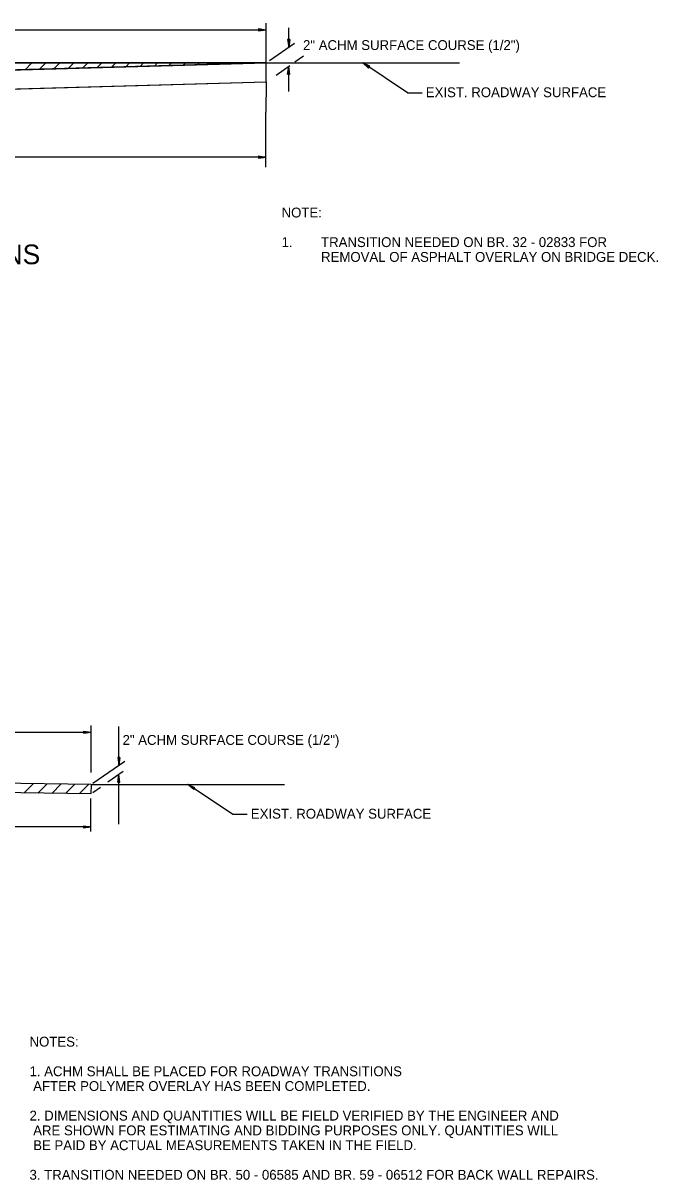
# Model space of a CAD drawing. Extents: x 1929624 to 1935547, y 596315 to 605721.
# Drawn here: x 1933234 to 1933620, y 602318 to 603022 of the extents above; entities that cross this region are included whole.
import ezdxf

# ---------------------------------------------------------------- set-up
doc = ezdxf.new("R2010")
doc.units = 0
doc.layers.add('Default', color=7, linetype='Continuous')
doc.layers.add('R_Annotation', color=7, linetype='Continuous')

msp = doc.modelspace()

# ---------------------------------------------------------------- linework, layer by layer
at = {"layer": 'Default'}
for p, q in [((1933382, 602997.33), (1933382, 603021.54)), ((1933395.77, 603006.87), (1933395.77, 603018.64)), ((1932970.44, 603017.55), (1933382, 603017.55)), ((1933377.33, 603018.22), (1933382, 603017.55)), ((1933377.33, 603018.22), (1933377.33, 603016.89)), ((1933377.33, 603018), (1933380.45, 603017.55)), ((1933377.33, 603018), (1933381.1, 603017.55)), ((1933377.33, 603017.78), (1933378.88, 603017.55)), ((1933377.33, 603017.78), (1933379.56, 603017.55)), ((1933377.33, 603016.89), (1933382, 603017.55)), ((1933377.33, 603017.34), (1933378.88, 603017.55)), ((1933377.33, 603017.11), (1933380.45, 603017.55)), ((1933377.33, 603016.89), (1933381.1, 603017.55)), ((1933377.33, 603017.11), (1933379.56, 603017.55)), ((1933377.33, 603017.34), (1933378, 603017.55)), ((1933377.33, 603017.55), (1933378, 603017.55)), ((1933395.11, 603011.53), (1933395.77, 603006.87)), ((1933396.44, 603011.53), (1933395.11, 603011.53)), ((1933395.33, 603011.53), (1933395.77, 603008.43)), ((1933395.33, 603011.53), (1933395.77, 603007.76)), ((1933395.54, 603011.53), (1933395.77, 603009.99)), ((1933395.54, 603011.53), (1933395.77, 603009.32)), ((1933396.44, 603011.53), (1933395.77, 603006.87)), ((1933395.99, 603011.53), (1933395.77, 603009.99)), ((1933396.22, 603011.53), (1933395.77, 603008.43)), ((1933396.44, 603011.53), (1933395.77, 603007.76)), ((1933396.22, 603011.53), (1933395.77, 603009.32)), ((1933395.77, 603011.53), (1933395.77, 603010.87)), ((1933395.99, 603011.53), (1933395.77, 603010.87)), ((1933384.09, 602998.78), (1933399.32, 603009.32)), ((1933399.5, 602997.91), (1933404.75, 603001.61)), ((1932924.88, 602997.33), (1933382, 602997.33)), ((1932970.44, 602985.8), (1933382, 602997.33)), ((1933382, 602985.8), (1933382, 602997.33)), ((1933382, 602997.33), (1933499.71, 602997.33)), ((1933388.16, 602989.91), (1933396.46, 602995.76)), ((1933395.12, 602990.47), (1933395.77, 602995.13)), ((1933395.12, 602990.47), (1933396.44, 602990.47)), ((1933395.34, 602990.47), (1933395.77, 602994.47)), ((1933395.34, 602990.47), (1933395.77, 602993.57)), ((1933395.55, 602990.47), (1933395.77, 602992.91)), ((1933395.55, 602990.47), (1933395.77, 602992.01)), ((1933395.77, 602980.03), (1933395.77, 602995.13)), ((1933396.44, 602990.47), (1933395.77, 602995.13)), ((1933396.44, 602990.47), (1933395.77, 602994.47)), ((1933396.23, 602990.47), (1933395.77, 602993.57)), ((1933396.23, 602990.47), (1933395.77, 602992.91)), ((1933396, 602990.47), (1933395.77, 602992.01)), ((1933396, 602990.47), (1933395.77, 602991.36)), ((1933395.77, 602990.47), (1933395.77, 602991.36)), ((1933468.06, 602979.22), (1933440.86, 602997.33)), ((1933444.39, 602994.13), (1933440.86, 602997.33)), ((1933445.13, 602995.34), (1933440.86, 602997.33)), ((1933444.31, 602994.35), (1933441.5, 602996.87)), ((1933444.92, 602995.26), (1933441.5, 602996.87)), ((1933445, 602995.06), (1933442.15, 602996.39)), ((1933444.31, 602994.35), (1933442.15, 602996.39)), ((1933444.52, 602994.42), (1933442.8, 602995.91)), ((1933444.78, 602994.98), (1933442.8, 602995.91)), ((1933444.78, 602994.98), (1933443.36, 602995.65)), ((1933444.52, 602994.42), (1933443.36, 602995.65)), ((1933444.65, 602994.7), (1933444.01, 602995.18)), ((1933444.65, 602994.7), (1933444.01, 602995.18)), ((1933444.39, 602994.13), (1933445.13, 602995.34)), ((1932970.45, 602974.25), (1933382, 602985.8)), ((1933382, 602985.8), (1933381.77, 602967.47)), ((1933468.06, 602979.22), (1933476.84, 602979.22)), ((1933381.77, 602933.98), (1933381.77, 602967.47)), ((1933381.77, 602940.05), (1932970.44, 602940.05)), ((1933377.33, 602940.7), (1933381.77, 602940.05)), ((1933377.33, 602940.7), (1933381.1, 602940.05)), ((1933377.33, 602940.7), (1933377.33, 602939.37)), ((1933377.33, 602940.5), (1933380.22, 602940.05)), ((1933377.33, 602940.5), (1933379.56, 602940.05)), ((1933377.33, 602940.25), (1933378.67, 602940.05)), ((1933377.33, 602940.25), (1933378, 602940.05)), ((1933377.33, 602939.37), (1933381.77, 602940.05)), ((1933377.33, 602939.82), (1933378.67, 602940.05)), ((1933377.33, 602939.6), (1933380.22, 602940.05)), ((1933377.33, 602939.6), (1933381.1, 602940.05)), ((1933377.33, 602939.82), (1933379.56, 602940.05)), ((1933377.33, 602940.05), (1933378, 602940.05)), ((1932864.04, 602590.07), (1933275.6, 602590.07)), ((1933270.92, 602590.73), (1933275.6, 602590.07)), ((1933270.92, 602590.73), (1933270.92, 602589.41)), ((1933270.92, 602590.52), (1933274.04, 602590.07)), ((1933270.92, 602590.52), (1933274.69, 602590.07)), ((1933270.92, 602590.29), (1933272.48, 602590.07)), ((1933270.92, 602590.29), (1933273.16, 602590.07)), ((1933270.92, 602589.41), (1933275.6, 602590.07)), ((1933270.92, 602589.85), (1933272.48, 602590.07)), ((1933270.92, 602589.63), (1933274.04, 602590.07)), ((1933270.92, 602589.41), (1933274.69, 602590.07)), ((1933270.92, 602589.63), (1933273.16, 602590.07)), ((1933270.92, 602589.85), (1933271.6, 602590.07)), ((1933270.92, 602590.07), (1933271.6, 602590.07)), ((1933275.6, 602565.64), (1933275.6, 602594.06)), ((1933292.47, 602570.07), (1933292.47, 602593.61)), ((1933276.59, 602559), (1933296.02, 602572.52)), ((1933291.81, 602574.74), (1933292.47, 602570.07)), ((1933293.14, 602574.74), (1933291.81, 602574.74)), ((1933292.03, 602574.74), (1933292.47, 602571.63)), ((1933292.03, 602574.74), (1933292.47, 602570.97)), ((1933292.24, 602574.74), (1933292.47, 602573.19)), ((1933292.24, 602574.74), (1933292.47, 602572.52)), ((1933293.14, 602574.74), (1933292.47, 602570.07)), ((1933292.69, 602574.74), (1933292.47, 602573.19)), ((1933292.92, 602574.74), (1933292.47, 602571.63)), ((1933293.14, 602574.74), (1933292.47, 602570.97)), ((1933292.92, 602574.74), (1933292.47, 602572.52)), ((1933292.47, 602574.74), (1933292.47, 602574.07)), ((1933292.69, 602574.74), (1933292.47, 602574.07)), ((1933275.6, 602558.31), (1932864.04, 602564.08)), ((1933285.85, 602559.83), (1933295.14, 602566.3)), ((1933291.81, 602559.64), (1933292.47, 602564.31)), ((1933292.03, 602559.64), (1933292.47, 602563.64)), ((1933292.03, 602559.64), (1933292.47, 602562.75)), ((1933292.24, 602559.64), (1933292.47, 602562.08)), ((1933292.24, 602559.64), (1933292.47, 602561.19)), ((1933293.14, 602559.64), (1933292.47, 602564.31)), ((1933292.47, 602558.51), (1933292.47, 602564.31)), ((1933293.14, 602559.64), (1933292.47, 602563.64)), ((1933292.92, 602559.64), (1933292.47, 602562.75)), ((1933292.92, 602559.64), (1933292.47, 602562.08)), ((1933292.69, 602559.64), (1933292.47, 602561.19)), ((1933275.37, 602552.53), (1932864.04, 602558.31)), ((1933234.89, 602553.1), (1933240.6, 602558.81)), ((1933243.26, 602552.98), (1933248.97, 602558.69)), ((1933251.63, 602552.86), (1933257.34, 602558.57)), ((1933260, 602552.74), (1933265.7, 602558.45)), ((1933268.36, 602552.63), (1933274.07, 602558.34)), ((1933275.6, 602558.31), (1933275.37, 602552.53)), ((1933275.6, 602558.31), (1933393.31, 602558.31)), ((1933276.56, 602553.36), (1933281.38, 602556.72)), ((1933291.81, 602559.64), (1933293.14, 602559.64)), ((1933292.69, 602559.64), (1933292.47, 602560.54)), ((1933292.47, 602559.64), (1933292.47, 602560.54)), ((1933292.47, 602534.1), (1933292.47, 602557.88)), ((1933361.66, 602540.2), (1933334.45, 602558.31)), ((1933337.99, 602555.12), (1933334.45, 602558.31)), ((1933338.72, 602556.32), (1933334.45, 602558.31)), ((1933337.91, 602555.33), (1933335.1, 602557.85)), ((1933338.52, 602556.24), (1933335.1, 602557.85)), ((1933338.59, 602556.04), (1933335.75, 602557.38)), ((1933337.91, 602555.33), (1933335.75, 602557.38)), ((1933338.11, 602555.4), (1933336.4, 602556.89)), ((1933338.38, 602555.96), (1933336.4, 602556.89)), ((1933338.38, 602555.96), (1933336.95, 602556.63)), ((1933338.11, 602555.4), (1933336.95, 602556.63)), ((1933338.24, 602555.68), (1933337.61, 602556.16)), ((1933338.24, 602555.68), (1933337.61, 602556.16)), ((1933337.99, 602555.12), (1933338.72, 602556.32)), ((1933275.37, 602529.65), (1933275.37, 602549.64)), ((1933361.66, 602540.2), (1933370.43, 602540.2)), ((1933270.92, 602533.21), (1933275.37, 602532.55)), ((1933270.92, 602533.21), (1933274.69, 602532.55)), ((1933270.92, 602533.21), (1933270.92, 602531.88)), ((1933270.92, 602533), (1933273.81, 602532.55)), ((1933270.92, 602533), (1933273.16, 602532.55)), ((1933275.37, 602532.55), (1932864.04, 602532.55)), ((1933270.92, 602532.76), (1933272.27, 602532.55)), ((1933270.92, 602532.76), (1933271.6, 602532.55)), ((1933270.92, 602531.88), (1933275.37, 602532.55)), ((1933270.92, 602532.33), (1933272.27, 602532.55)), ((1933270.92, 602532.1), (1933273.81, 602532.55)), ((1933270.92, 602532.1), (1933274.69, 602532.55)), ((1933270.92, 602532.33), (1933273.16, 602532.55)), ((1933270.92, 602532.55), (1933271.6, 602532.55))]:
    msp.add_line(p, q, dxfattribs=at)
msp.add_lwpolyline([(1932970.44, 602985.8), (1932970.45, 602974.25), (1933382, 602985.8), (1933382, 602997.33), (1932970.44, 602985.8)], dxfattribs=at)
msp.add_lwpolyline([(1932970.44, 602985.8), (1932970.45, 602974.25), (1933382, 602985.8), (1933382, 602997.33), (1932970.44, 602985.8)], dxfattribs=at)
at = {"layer": 'R_Annotation'}
for p, q in [((1933235.55, 602993.23), (1933239.66, 602997.33)), ((1933244.28, 602993.47), (1933248.14, 602997.33)), ((1933253.01, 602993.72), (1933256.63, 602997.33)), ((1933261.74, 602993.96), (1933265.11, 602997.33)), ((1933270.47, 602994.21), (1933273.6, 602997.33)), ((1933279.2, 602994.45), (1933282.08, 602997.33)), ((1933287.93, 602994.7), (1933290.57, 602997.33)), ((1933296.66, 602994.94), (1933299.05, 602997.33)), ((1933305.39, 602995.19), (1933307.54, 602997.33)), ((1933314.12, 602995.43), (1933316.02, 602997.33)), ((1933322.85, 602995.68), (1933324.51, 602997.33)), ((1933331.58, 602995.92), (1933332.99, 602997.33)), ((1933340.31, 602996.17), (1933341.48, 602997.33)), ((1933349.04, 602996.41), (1933349.96, 602997.33)), ((1933357.77, 602996.65), (1933358.45, 602997.33)), ((1933366.5, 602996.9), (1933366.94, 602997.33)), ((1933375.23, 602997.14), (1933375.42, 602997.33))]:
    msp.add_line(p, q, dxfattribs=at)
msp.add_lwpolyline([(1932970.45, 602988.85), (1932970.44, 602985.8), (1933382, 602997.33), (1932970.44, 602997.33)], dxfattribs=at)

# ---------------------------------------------------------------- texts
at = {"layer": 'Default'}
for s, p in [('2" ACHM SURFACE COURSE (1/2")', (1933404.49, 603005.18)), ('EXIST. ROADWAY SURFACE', (1933479.15, 602976.49)), ('2" ACHM SURFACE COURSE (1/2")', (1933294.71, 602582.37)), ('EXIST. ROADWAY SURFACE', (1933372.74, 602537.47))]:
    msp.add_text(s, height=6, dxfattribs=at).set_placement(p)
msp.add_text('DETAIL FOR TRANSITIONS', height=12, rotation=360, dxfattribs=at).set_placement((1933037.82, 602874.84))
at = {"layer": 'R_Annotation'}
for s, p in [('NOTE:', (1933391.44, 602903.29)), ('1.', (1933391.44, 602885.29)), ('TRANSITION NEEDED ON BR. 32 - 02833 FOR', (1933415.44, 602885.29)), ('REMOVAL OF ASPHALT OVERLAY ON BRIDGE DECK.', (1933415.44, 602876.29)), ('NOTES:', (1933238.16, 602398.77)), ('1. ACHM SHALL BE PLACED FOR ROADWAY TRANSITIONS', (1933238.16, 602380.77)), (' AFTER POLYMER OVERLAY HAS BEEN COMPLETED.', (1933238.16, 602371.77)), ('2. DIMENSIONS AND QUANTITIES WILL BE FIELD VERIFIED BY THE ENGINEER AND ', (1933238.16, 602353.77)), (' ARE SHOWN FOR ESTIMATING AND BIDDING PURPOSES ONLY. QUANTITIES WILL', (1933238.16, 602344.77)), (' BE PAID BY ACTUAL MEASUREMENTS TAKEN IN THE FIELD. ', (1933238.16, 602335.77)), ('3. TRANSITION NEEDED ON BR. 50 - 06585 AND BR. 59 - 06512 FOR BACK WALL REPAIRS.', (1933238.16, 602317.77))]:
    msp.add_text(s, height=6, rotation=360, dxfattribs=at).set_placement(p)

doc.saveas('drawing.dxf')
